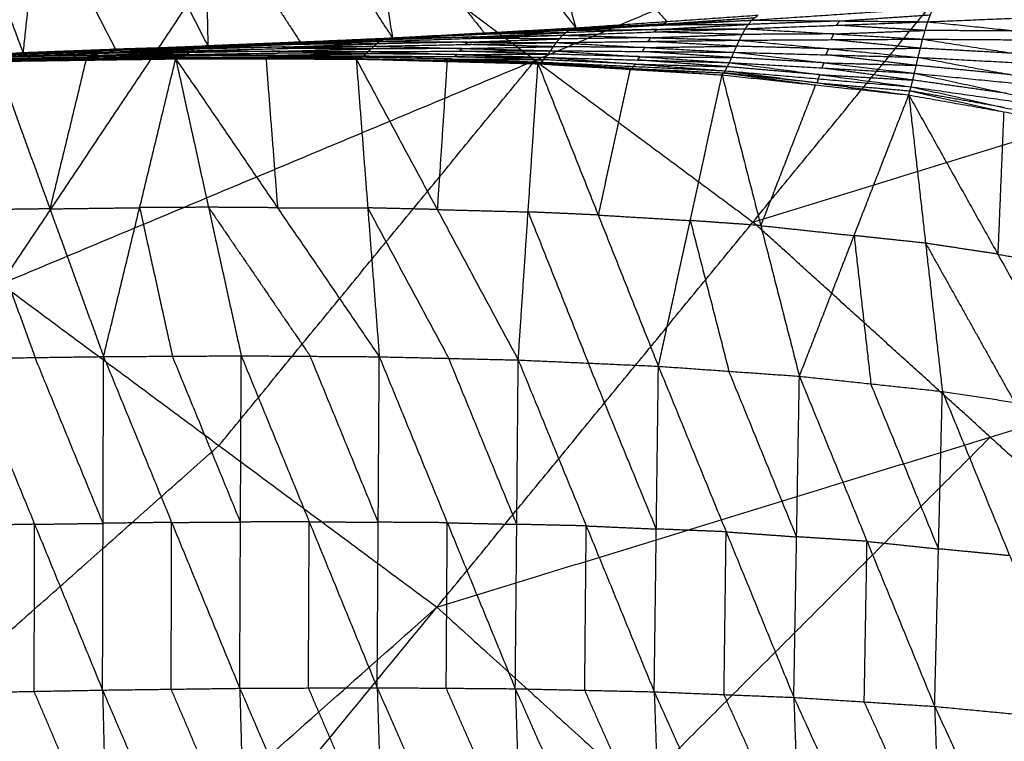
# Model space of a CAD drawing. Header units: millimetres. Extents: x -106 to 110, y -96 to 120.
# Tile 786 of 1020: x 25.81 to 33.45, y 44.09 to 49.69. Entities that reach past the tile are written whole.
import ezdxf

# ---------------------------------------------------------------- set-up
doc = ezdxf.new("R2010")
doc.units = ezdxf.units.MM
doc.header["$MEASUREMENT"] = 0
doc.layers.add('Default', color=7, linetype='Continuous', true_color=0x000000)

msp = doc.modelspace()

# ---------------------------------------------------------------- linework, layer by layer
at = {"layer": 'Default'}
for points in [[(25.6648, 47.6429, 3.8092), (27.8132, 50.8581, 3.8351), (29.9616, 54.0734, 3.8611)], [(23.8584, 48.7256, 3.8092), (24.9326, 50.3332, 3.8222), (26.0068, 51.9409, 3.8351)], [(29.4787, 51.933, -1.6955), (29.8027, 50.7814, -0.7941), (30.1267, 49.6299, 0.1073)], [(27.2221, 51.8323, -1.7302), (27.2463, 50.6607, -0.8171), (27.2705, 49.4891, 0.096)], [(27.2221, 51.8323, -1.7302), (27.9624, 50.6922, -0.8144), (28.7026, 49.5522, 0.1015)], [(28.3514, 51.88, -1.7161), (28.527, 50.7161, -0.8073), (28.7026, 49.5522, 0.1015)], [(28.3514, 51.88, -1.7161), (29.2391, 50.755, -0.8044), (30.1267, 49.6299, 0.1073)], [(24.9655, 51.7451, -1.7452), (25.4015, 50.5896, -0.8271), (25.8375, 49.4341, 0.091)], [(25.8375, 49.4341, 0.091), (25.9648, 50.6111, -0.8242), (26.0921, 51.788, -1.7395)], [(26.0921, 51.788, -1.7395), (26.6813, 50.6386, -0.8217), (27.2705, 49.4891, 0.096)], [(25.6648, 47.6429, 3.8092), (29.8096, 49.3775, 3.8351), (33.9543, 51.1122, 3.8611)], [(29.048, 45.1337, 3.8092), (31.5011, 48.1229, 3.8351), (33.9543, 51.1122, 3.8611)], [(29.8096, 49.3775, 3.8351), (28.8114, 50.1178, 3.8351), (27.8132, 50.8581, 3.8351)], [(29.8027, 50.7814, -0.7941), (30.3184, 50.2304, -0.3418), (30.834, 49.6793, 0.1105)], [(28.527, 50.7161, -0.8073), (28.9708, 50.1536, -0.3515), (29.4147, 49.591, 0.1044)], [(25.9648, 50.6111, -0.8242), (26.2594, 50.0363, -0.3653), (26.554, 49.4616, 0.0935)], [(27.2463, 50.6607, -0.8171), (27.6164, 50.0907, -0.3592), (27.9866, 49.5206, 0.0988)], [(31.4907, 49.6893, 0.0462), (32.195, 49.7369, 0.025), (32.8993, 49.7845, 0.0039)], [(32.8569, 49.677, -0.0934), (32.8781, 49.7308, -0.0448), (32.8993, 49.7845, 0.0039)], [(30.074, 49.6116, 0.0735), (30.7823, 49.6505, 0.0599), (31.4907, 49.6893, 0.0462)], [(30.1267, 49.6299, 0.1073), (30.834, 49.6793, 0.1105), (31.5413, 49.7287, 0.1137)], [(30.1267, 49.6299, 0.1073), (30.8087, 49.6596, 0.0768), (31.4907, 49.6893, 0.0462)], [(30.8087, 49.6596, 0.0768), (31.1623, 49.6843, 0.0784), (31.516, 49.709, 0.08)], [(30.834, 49.6793, 0.1105), (30.8214, 49.6694, 0.0936), (30.8087, 49.6596, 0.0768)], [(31.4415, 49.623, -0.0169), (31.4661, 49.6562, 0.0147), (31.4907, 49.6893, 0.0462)], [(31.4415, 49.623, -0.0169), (32.1492, 49.65, -0.0551), (32.8569, 49.677, -0.0934)], [(32.1738, 49.6832, -0.0236), (31.8199, 49.6697, -0.0045), (31.4661, 49.6562, 0.0147)], [(31.4907, 49.6893, 0.0462), (31.516, 49.709, 0.08), (31.5413, 49.7287, 0.1137)], [(31.4907, 49.6893, 0.0462), (32.1738, 49.6832, -0.0236), (32.8569, 49.677, -0.0934)], [(32.1492, 49.65, -0.0551), (32.1615, 49.6666, -0.0394), (32.1738, 49.6832, -0.0236)], [(32.1738, 49.6832, -0.0236), (32.5259, 49.707, -0.0342), (32.8781, 49.7308, -0.0448)], [(32.8175, 49.5421, -0.1384), (32.8372, 49.6096, -0.1159), (32.8569, 49.677, -0.0934)], [(32.8569, 49.677, -0.0934), (33.5642, 49.7061, -0.1449), (34.2715, 49.7352, -0.1963)], [(32.8569, 49.677, -0.0934), (33.5523, 49.605, -0.1776), (34.2476, 49.5329, -0.2618)], [(28.6525, 49.5462, 0.0879), (29.3632, 49.5789, 0.0807), (30.074, 49.6116, 0.0735)], [(28.7026, 49.5522, 0.1015), (29.4147, 49.591, 0.1044), (30.1267, 49.6299, 0.1073)], [(28.7026, 49.5522, 0.1015), (29.3883, 49.5819, 0.0875), (30.074, 49.6116, 0.0735)], [(29.3883, 49.5819, 0.0875), (29.7443, 49.6013, 0.089), (30.1004, 49.6207, 0.0904)], [(30.0226, 49.5726, 0.0344), (30.7321, 49.5978, 0.0088), (31.4415, 49.623, -0.0169)], [(30.0226, 49.5726, 0.0344), (30.0483, 49.5921, 0.054), (30.074, 49.6116, 0.0735)], [(30.7577, 49.6173, 0.0283), (30.403, 49.6047, 0.0412), (30.0483, 49.5921, 0.054)], [(30.074, 49.6116, 0.0735), (30.1004, 49.6207, 0.0904), (30.1267, 49.6299, 0.1073)], [(30.074, 49.6116, 0.0735), (30.7577, 49.6173, 0.0283), (31.4415, 49.623, -0.0169)], [(30.8087, 49.6596, 0.0768), (30.4545, 49.6402, 0.0836), (30.1004, 49.6207, 0.0904)], [(30.1004, 49.6207, 0.0904), (30.4413, 49.6356, 0.0751), (30.7823, 49.6505, 0.0599)], [(30.7321, 49.5978, 0.0088), (30.7449, 49.6075, 0.0186), (30.7577, 49.6173, 0.0283)], [(31.4183, 49.5786, -0.0316), (31.0752, 49.5882, -0.0114), (30.7321, 49.5978, 0.0088)], [(30.7577, 49.6173, 0.0283), (31.1119, 49.6367, 0.0215), (31.4661, 49.6562, 0.0147)], [(31.4661, 49.6562, 0.0147), (31.1242, 49.6533, 0.0373), (30.7823, 49.6505, 0.0599)], [(31.3952, 49.5342, -0.0463), (31.4183, 49.5786, -0.0316), (31.4415, 49.623, -0.0169)], [(31.4415, 49.623, -0.0169), (32.1295, 49.5826, -0.0776), (32.8175, 49.5421, -0.1384)], [(32.1295, 49.5826, -0.0776), (32.4833, 49.5961, -0.0968), (32.8372, 49.6096, -0.1159)], [(32.8372, 49.6096, -0.1159), (32.4932, 49.6298, -0.0855), (32.1492, 49.65, -0.0551)], [(33.5523, 49.605, -0.1776), (33.1947, 49.6073, -0.1468), (32.8372, 49.6096, -0.1159)], [(27.1837, 49.4769, 0.0764), (27.8937, 49.5006, 0.0701), (28.6036, 49.5242, 0.0638)], [(27.2267, 49.4891, 0.0923), (27.9396, 49.5176, 0.0901), (28.6525, 49.5462, 0.0879)], [(27.2267, 49.4891, 0.0923), (27.9151, 49.5067, 0.078), (28.6036, 49.5242, 0.0638)], [(27.2705, 49.4891, 0.096), (27.9866, 49.5206, 0.0988), (28.7026, 49.5522, 0.1015)], [(27.2705, 49.4891, 0.096), (27.9615, 49.5176, 0.092), (28.6525, 49.5462, 0.0879)], [(27.9151, 49.5067, 0.078), (28.2716, 49.5209, 0.0769), (28.628, 49.5352, 0.0758)], [(28.628, 49.5352, 0.0758), (28.2838, 49.5264, 0.083), (27.9396, 49.5176, 0.0901)], [(27.9615, 49.5176, 0.092), (28.3195, 49.5334, 0.0933), (28.6776, 49.5492, 0.0947)], [(27.9866, 49.5206, 0.0988), (27.974, 49.5191, 0.0954), (27.9615, 49.5176, 0.092)], [(28.5573, 49.4868, 0.0517), (28.5805, 49.5055, 0.0577), (28.6036, 49.5242, 0.0638)], [(29.2888, 49.5196, 0.0398), (28.9346, 49.5125, 0.0488), (28.5805, 49.5055, 0.0577)], [(28.6036, 49.5242, 0.0638), (29.3131, 49.5484, 0.0491), (30.0226, 49.5726, 0.0344)], [(28.6036, 49.5242, 0.0638), (28.628, 49.5352, 0.0758), (28.6525, 49.5462, 0.0879)], [(28.6036, 49.5242, 0.0638), (29.2888, 49.5196, 0.0398), (29.974, 49.5149, 0.0158)], [(29.3375, 49.5594, 0.0612), (28.9828, 49.5473, 0.0685), (28.628, 49.5352, 0.0758)], [(28.6525, 49.5462, 0.0879), (29.3375, 49.5594, 0.0612), (30.0226, 49.5726, 0.0344)], [(28.6525, 49.5462, 0.0879), (28.6776, 49.5492, 0.0947), (28.7026, 49.5522, 0.1015)], [(29.3883, 49.5819, 0.0875), (29.0329, 49.5655, 0.0911), (28.6776, 49.5492, 0.0947)], [(28.6776, 49.5492, 0.0947), (29.0204, 49.564, 0.0877), (29.3632, 49.5789, 0.0807)], [(29.2657, 49.5008, 0.0337), (29.2772, 49.5102, 0.0368), (29.2888, 49.5196, 0.0398)], [(29.2888, 49.5196, 0.0398), (29.6436, 49.5316, 0.0325), (29.9983, 49.5437, 0.0251)], [(29.3131, 49.5484, 0.0491), (29.3253, 49.5539, 0.0551), (29.3375, 49.5594, 0.0612)], [(29.9983, 49.5437, 0.0251), (29.6557, 49.5461, 0.0371), (29.3131, 49.5484, 0.0491)], [(29.3375, 49.5594, 0.0612), (29.6929, 49.5757, 0.0576), (30.0483, 49.5921, 0.054)], [(30.0483, 49.5921, 0.054), (29.7058, 49.5855, 0.0673), (29.3632, 49.5789, 0.0807)], [(29.4147, 49.591, 0.1044), (29.4015, 49.5865, 0.0959), (29.3883, 49.5819, 0.0875)], [(29.974, 49.5149, 0.0158), (29.9983, 49.5437, 0.0251), (30.0226, 49.5726, 0.0344)], [(29.974, 49.5149, 0.0158), (30.6846, 49.5245, -0.0152), (31.3952, 49.5342, -0.0463)], [(30.7089, 49.5534, -0.0059), (30.3536, 49.5486, 0.0096), (29.9983, 49.5437, 0.0251)], [(30.0226, 49.5726, 0.0344), (30.7089, 49.5534, -0.0059), (31.3952, 49.5342, -0.0463)], [(30.6846, 49.5245, -0.0152), (30.6967, 49.539, -0.0106), (30.7089, 49.5534, -0.0059)], [(31.3742, 49.4871, -0.0447), (31.0294, 49.5058, -0.0299), (30.6846, 49.5245, -0.0152)], [(30.7089, 49.5534, -0.0059), (31.0636, 49.566, -0.0187), (31.4183, 49.5786, -0.0316)], [(31.3532, 49.44, -0.0431), (31.3742, 49.4871, -0.0447), (31.3952, 49.5342, -0.0463)], [(31.3952, 49.5342, -0.0463), (32.1063, 49.5382, -0.0923), (32.8175, 49.5421, -0.1384)], [(31.3952, 49.5342, -0.0463), (32.0888, 49.4675, -0.0903), (32.7825, 49.4008, -0.1343)], [(32.1295, 49.5826, -0.0776), (31.7739, 49.5806, -0.0546), (31.4183, 49.5786, -0.0316)], [(32.1063, 49.5382, -0.0923), (32.1179, 49.5604, -0.085), (32.1295, 49.5826, -0.0776)], [(32.8, 49.4714, -0.1363), (32.4532, 49.5048, -0.1143), (32.1063, 49.5382, -0.0923)], [(32.7825, 49.4008, -0.1343), (32.8, 49.4714, -0.1363), (32.8175, 49.5421, -0.1384)], [(32.8175, 49.5421, -0.1384), (33.522, 49.4321, -0.1976), (34.2266, 49.3221, -0.2568)], [(32.8175, 49.5421, -0.1384), (33.5326, 49.5375, -0.2001), (34.2476, 49.5329, -0.2618)], [(25.7304, 49.4122, 0.0708), (26.4366, 49.4321, 0.0693), (27.1429, 49.4521, 0.0678)], [(25.7646, 49.4292, 0.0779), (26.4742, 49.453, 0.0772), (27.1837, 49.4769, 0.0764)], [(25.7646, 49.4292, 0.0779), (26.4538, 49.4406, 0.0729), (27.1429, 49.4521, 0.0678)], [(26.4922, 49.4566, 0.0832), (26.1374, 49.4446, 0.0836), (25.7827, 49.4327, 0.084)], [(25.8007, 49.4362, 0.09), (26.5137, 49.4627, 0.0912), (27.2267, 49.4891, 0.0923)], [(25.8007, 49.4362, 0.09), (26.4922, 49.4566, 0.0832), (27.1837, 49.4769, 0.0764)], [(25.8191, 49.4352, 0.0905), (26.1664, 49.4489, 0.0909), (26.5137, 49.4627, 0.0912)], [(26.5321, 49.4616, 0.0917), (26.1756, 49.4484, 0.0911), (25.8191, 49.4352, 0.0905)], [(25.8375, 49.4341, 0.091), (26.5321, 49.4616, 0.0917), (27.2267, 49.4891, 0.0923)], [(25.8375, 49.4341, 0.091), (26.554, 49.4616, 0.0935), (27.2705, 49.4891, 0.096)], [(26.4538, 49.4406, 0.0729), (26.8085, 49.4526, 0.0725), (27.1633, 49.4645, 0.0721)], [(27.1633, 49.4645, 0.0721), (26.8188, 49.4588, 0.0746), (26.4742, 49.453, 0.0772)], [(26.4742, 49.453, 0.0772), (26.4832, 49.4548, 0.0802), (26.4922, 49.4566, 0.0832)], [(26.4922, 49.4566, 0.0832), (26.8487, 49.4698, 0.0838), (27.2052, 49.483, 0.0844)], [(27.2052, 49.483, 0.0844), (26.8594, 49.4728, 0.0878), (26.5137, 49.4627, 0.0912)], [(26.5321, 49.4616, 0.0917), (26.8903, 49.4754, 0.0929), (27.2486, 49.4891, 0.0942)], [(26.554, 49.4616, 0.0935), (26.5431, 49.4616, 0.0926), (26.5321, 49.4616, 0.0917)], [(27.1055, 49.4235, 0.0692), (27.1242, 49.4378, 0.0685), (27.1429, 49.4521, 0.0678)], [(27.1055, 49.4235, 0.0692), (27.8104, 49.4343, 0.0614), (28.5153, 49.4451, 0.0535)], [(27.8291, 49.4486, 0.0607), (27.4767, 49.4432, 0.0646), (27.1242, 49.4378, 0.0685)], [(27.1429, 49.4521, 0.0678), (27.8501, 49.4694, 0.0597), (28.5573, 49.4868, 0.0517)], [(27.1429, 49.4521, 0.0678), (27.1633, 49.4645, 0.0721), (27.1837, 49.4769, 0.0764)], [(27.1429, 49.4521, 0.0678), (27.8291, 49.4486, 0.0607), (28.5153, 49.4451, 0.0535)], [(27.8705, 49.4819, 0.0641), (27.5169, 49.4732, 0.0681), (27.1633, 49.4645, 0.0721)], [(27.1837, 49.4769, 0.0764), (27.2052, 49.483, 0.0844), (27.2267, 49.4891, 0.0923)], [(27.1837, 49.4769, 0.0764), (27.8705, 49.4819, 0.0641), (28.5573, 49.4868, 0.0517)], [(27.9151, 49.5067, 0.078), (27.5602, 49.4948, 0.0812), (27.2052, 49.483, 0.0844)], [(27.2267, 49.4891, 0.0923), (27.2486, 49.4891, 0.0942), (27.2705, 49.4891, 0.096)], [(27.2486, 49.4891, 0.0942), (27.5941, 49.5034, 0.0921), (27.9396, 49.5176, 0.0901)], [(27.9615, 49.5176, 0.092), (27.605, 49.5034, 0.0931), (27.2486, 49.4891, 0.0942)], [(27.8104, 49.4343, 0.0614), (27.8197, 49.4415, 0.061), (27.8291, 49.4486, 0.0607)], [(27.8291, 49.4486, 0.0607), (28.1827, 49.4573, 0.0566), (28.5363, 49.466, 0.0526)], [(27.8501, 49.4694, 0.0597), (27.8603, 49.4756, 0.0619), (27.8705, 49.4819, 0.0641)], [(28.5363, 49.466, 0.0526), (28.1932, 49.4677, 0.0562), (27.8501, 49.4694, 0.0597)], [(27.8705, 49.4819, 0.0641), (28.2255, 49.4937, 0.0609), (28.5805, 49.5055, 0.0577)], [(27.8937, 49.5006, 0.0701), (27.9044, 49.5036, 0.0741), (27.9151, 49.5067, 0.078)], [(28.5805, 49.5055, 0.0577), (28.2371, 49.503, 0.0639), (27.8937, 49.5006, 0.0701)], [(28.4797, 49.4117, 0.0655), (28.4975, 49.4284, 0.0595), (28.5153, 49.4451, 0.0535)], [(28.5153, 49.4451, 0.0535), (28.5363, 49.466, 0.0526), (28.5573, 49.4868, 0.0517)], [(28.5153, 49.4451, 0.0535), (29.2226, 49.4488, 0.0359), (29.93, 49.4524, 0.0182)], [(28.5153, 49.4451, 0.0535), (29.204, 49.4229, 0.0452), (29.8927, 49.4007, 0.0368)], [(29.2436, 49.4696, 0.035), (28.89, 49.4678, 0.0438), (28.5363, 49.466, 0.0526)], [(28.5573, 49.4868, 0.0517), (29.2657, 49.5008, 0.0337), (29.974, 49.5149, 0.0158)], [(28.5573, 49.4868, 0.0517), (29.2436, 49.4696, 0.035), (29.93, 49.4524, 0.0182)], [(29.2226, 49.4488, 0.0359), (29.2331, 49.4592, 0.0354), (29.2436, 49.4696, 0.035)], [(29.9114, 49.4265, 0.0275), (29.567, 49.4376, 0.0317), (29.2226, 49.4488, 0.0359)], [(29.2436, 49.4696, 0.035), (29.5978, 49.4766, 0.026), (29.952, 49.4836, 0.017)], [(29.952, 49.4836, 0.017), (29.6088, 49.4922, 0.0254), (29.2657, 49.5008, 0.0337)], [(29.8927, 49.4007, 0.0368), (29.9114, 49.4265, 0.0275), (29.93, 49.4524, 0.0182)], [(29.93, 49.4524, 0.0182), (29.952, 49.4836, 0.017), (29.974, 49.5149, 0.0158)], [(29.93, 49.4524, 0.0182), (30.624, 49.406, 0.0022), (31.318, 49.3597, -0.0138)], [(29.93, 49.4524, 0.0182), (30.6416, 49.4462, -0.0124), (31.3532, 49.44, -0.0431)], [(30.6636, 49.4774, -0.0136), (30.3078, 49.4805, 0.0017), (29.952, 49.4836, 0.017)], [(29.974, 49.5149, 0.0158), (30.6636, 49.4774, -0.0136), (31.3532, 49.44, -0.0431)], [(30.6416, 49.4462, -0.0124), (30.6526, 49.4618, -0.013), (30.6636, 49.4774, -0.0136)], [(31.3356, 49.3998, -0.0284), (30.9886, 49.423, -0.0204), (30.6416, 49.4462, -0.0124)], [(30.6636, 49.4774, -0.0136), (31.0189, 49.4823, -0.0292), (31.3742, 49.4871, -0.0447)], [(32.0888, 49.4675, -0.0903), (31.7315, 49.4773, -0.0675), (31.3742, 49.4871, -0.0447)], [(31.5011, 48.1229, 3.8351), (33.6486, 48.783, 3.8481), (35.796, 49.443, 3.8611)], [(32.0679, 49.4204, -0.0887), (32.0784, 49.4439, -0.0895), (32.0888, 49.4675, -0.0903)], [(32.0888, 49.4675, -0.0903), (32.4444, 49.4695, -0.1133), (32.8, 49.4714, -0.1363)], [(33.522, 49.4321, -0.1976), (33.161, 49.4518, -0.167), (32.8, 49.4714, -0.1363)], [(24.4009, 49.3808, 0.0864), (25.1192, 49.4075, 0.0887), (25.8375, 49.4341, 0.091)], [(25.1008, 49.4085, 0.0882), (25.4599, 49.4218, 0.0894), (25.8191, 49.4352, 0.0905)], [(25.6284, 49.3719, 0.0892), (26.3247, 49.381, 0.0915), (27.021, 49.3902, 0.0938)], [(25.6284, 49.3719, 0.0892), (26.0446, 48.2252, -0.8677), (26.4609, 47.0786, -1.8245)], [(25.6381, 49.3708, 0.0892), (25.9814, 49.3759, 0.0903), (26.3247, 49.381, 0.0915)], [(26.3344, 49.38, 0.0915), (25.9862, 49.3754, 0.0903), (25.6381, 49.3708, 0.0892)], [(25.6478, 49.3698, 0.0891), (26.3344, 49.38, 0.0915), (27.021, 49.3902, 0.0938)], [(25.6478, 49.3698, 0.0891), (26.346, 49.3796, 0.0903), (27.0442, 49.3894, 0.0915)], [(26.3583, 49.3832, 0.085), (26.0092, 49.3782, 0.0844), (25.6601, 49.3733, 0.0838)], [(25.6724, 49.3769, 0.0785), (26.373, 49.3891, 0.078), (27.0737, 49.4013, 0.0775)], [(25.6724, 49.3769, 0.0785), (26.3583, 49.3832, 0.085), (27.0442, 49.3894, 0.0915)], [(26.3864, 49.3967, 0.0747), (26.0361, 49.3906, 0.0749), (25.6857, 49.3845, 0.0751)], [(25.6991, 49.3921, 0.0718), (26.4023, 49.4078, 0.0705), (27.1055, 49.4235, 0.0692)], [(25.6991, 49.3921, 0.0718), (26.3864, 49.3967, 0.0747), (27.0737, 49.4013, 0.0775)], [(26.418, 49.4179, 0.07), (26.0664, 49.41, 0.0706), (25.7147, 49.4022, 0.0713)], [(25.7304, 49.4122, 0.0708), (26.418, 49.4179, 0.07), (27.1055, 49.4235, 0.0692)], [(26.4538, 49.4406, 0.0729), (26.1006, 49.4307, 0.0736), (25.7475, 49.4207, 0.0744)], [(25.8007, 49.4362, 0.09), (25.8191, 49.4352, 0.0905), (25.8375, 49.4341, 0.091)], [(26.3247, 49.381, 0.0915), (26.1847, 48.8031, -0.3881), (26.0446, 48.2252, -0.8677)], [(26.3344, 49.38, 0.0915), (26.6835, 49.3849, 0.0921), (27.0326, 49.3898, 0.0927)], [(26.346, 49.3796, 0.0903), (26.3402, 49.3798, 0.0909), (26.3344, 49.38, 0.0915)], [(26.346, 49.3796, 0.0903), (26.3521, 49.3814, 0.0877), (26.3583, 49.3832, 0.085)], [(26.3583, 49.3832, 0.085), (26.7086, 49.3892, 0.0848), (27.0589, 49.3953, 0.0845)], [(26.373, 49.3891, 0.078), (26.3797, 49.3929, 0.0763), (26.3864, 49.3967, 0.0747)], [(27.0589, 49.3953, 0.0845), (26.716, 49.3922, 0.0813), (26.373, 49.3891, 0.078)], [(26.3864, 49.3967, 0.0747), (26.738, 49.4046, 0.074), (27.0896, 49.4124, 0.0734)], [(26.4023, 49.4078, 0.0705), (26.4101, 49.4128, 0.0702), (26.418, 49.4179, 0.07)], [(27.0896, 49.4124, 0.0734), (26.746, 49.4101, 0.0719), (26.4023, 49.4078, 0.0705)], [(26.418, 49.4179, 0.07), (26.7711, 49.4278, 0.0692), (27.1242, 49.4378, 0.0685)], [(26.4366, 49.4321, 0.0693), (26.4452, 49.4364, 0.0711), (26.4538, 49.4406, 0.0729)], [(27.1242, 49.4378, 0.0685), (26.7804, 49.435, 0.0689), (26.4366, 49.4321, 0.0693)], [(26.4609, 47.0786, -1.8245), (26.7409, 48.2344, -0.8654), (27.021, 49.3902, 0.0938)], [(27.021, 49.3902, 0.0938), (27.0326, 49.3898, 0.0927), (27.0442, 49.3894, 0.0915)], [(27.021, 49.3902, 0.0938), (27.2752, 48.2374, -0.8587), (27.5294, 47.0846, -1.8112)], [(27.021, 49.3902, 0.0938), (27.7213, 49.3889, 0.0963), (28.4216, 49.3876, 0.0987)], [(27.021, 49.3902, 0.0938), (27.8109, 48.2338, -0.849), (28.6008, 47.0773, -1.7918)], [(27.0326, 49.3898, 0.0927), (27.3769, 49.3894, 0.0945), (27.7213, 49.3889, 0.0963)], [(27.7329, 49.3885, 0.0951), (27.3827, 49.3892, 0.0939), (27.0326, 49.3898, 0.0927)], [(27.0442, 49.3894, 0.0915), (27.0589, 49.3953, 0.0845), (27.0737, 49.4013, 0.0775)], [(27.0442, 49.3894, 0.0915), (27.7456, 49.3902, 0.0894), (28.447, 49.391, 0.0873)], [(27.0442, 49.3894, 0.0915), (27.7329, 49.3885, 0.0951), (28.4216, 49.3876, 0.0987)], [(27.7603, 49.3962, 0.0824), (27.4096, 49.3958, 0.0835), (27.0589, 49.3953, 0.0845)], [(27.0737, 49.4013, 0.0775), (27.0896, 49.4124, 0.0734), (27.1055, 49.4235, 0.0692)], [(27.0737, 49.4013, 0.0775), (27.7767, 49.4065, 0.0715), (28.4797, 49.4117, 0.0655)], [(27.0737, 49.4013, 0.0775), (27.7603, 49.3962, 0.0824), (28.447, 49.391, 0.0873)], [(27.7926, 49.4176, 0.0673), (27.4411, 49.415, 0.0703), (27.0896, 49.4124, 0.0734)], [(27.1055, 49.4235, 0.0692), (27.7926, 49.4176, 0.0673), (28.4797, 49.4117, 0.0655)], [(27.3564, 46.3883, 3.8092), (28.583, 47.8829, 3.8222), (29.8096, 49.3775, 3.8351)], [(27.7213, 49.3889, 0.0963), (27.7661, 48.8113, -0.3764), (27.8109, 48.2338, -0.849)], [(27.7456, 49.3902, 0.0894), (27.7393, 49.3894, 0.0922), (27.7329, 49.3885, 0.0951)], [(27.7329, 49.3885, 0.0951), (28.0836, 49.3889, 0.0941), (28.4343, 49.3893, 0.093)], [(27.7456, 49.3902, 0.0894), (27.753, 49.3932, 0.0859), (27.7603, 49.3962, 0.0824)], [(27.7603, 49.3962, 0.0824), (28.1118, 49.3988, 0.0794), (28.4633, 49.4014, 0.0764)], [(27.7767, 49.4065, 0.0715), (27.7846, 49.4121, 0.0694), (27.7926, 49.4176, 0.0673)], [(28.4633, 49.4014, 0.0764), (28.12, 49.4039, 0.074), (27.7767, 49.4065, 0.0715)], [(27.7926, 49.4176, 0.0673), (28.145, 49.423, 0.0634), (28.4975, 49.4284, 0.0595)], [(28.4975, 49.4284, 0.0595), (28.1539, 49.4314, 0.0604), (27.8104, 49.4343, 0.0614)], [(28.4216, 49.3876, 0.0987), (28.4343, 49.3893, 0.093), (28.447, 49.391, 0.0873)], [(28.4216, 49.3876, 0.0987), (28.5112, 48.2325, -0.8465), (28.6008, 47.0773, -1.7918)], [(28.4216, 49.3876, 0.0987), (29.0504, 48.2199, -0.833), (29.6792, 47.0521, -1.7647)], [(28.4216, 49.3876, 0.0987), (29.127, 49.3692, 0.1013), (29.8323, 49.3507, 0.1038)], [(28.4343, 49.3893, 0.093), (28.7807, 49.3793, 0.0971), (29.127, 49.3692, 0.1013)], [(29.1397, 49.3709, 0.0956), (28.787, 49.3801, 0.0943), (28.4343, 49.3893, 0.093)], [(28.447, 49.391, 0.0873), (28.4633, 49.4014, 0.0764), (28.4797, 49.4117, 0.0655)], [(28.447, 49.391, 0.0873), (29.1397, 49.3709, 0.0956), (29.8323, 49.3507, 0.1038)], [(28.447, 49.391, 0.0873), (29.1529, 49.3775, 0.0803), (29.8587, 49.364, 0.0733)], [(29.1692, 49.3879, 0.0694), (28.8163, 49.3946, 0.0729), (28.4633, 49.4014, 0.0764)], [(28.4797, 49.4117, 0.0655), (29.1692, 49.3879, 0.0694), (29.8587, 49.364, 0.0733)], [(28.4797, 49.4117, 0.0655), (29.1862, 49.4062, 0.0512), (29.8927, 49.4007, 0.0368)], [(29.204, 49.4229, 0.0452), (28.8507, 49.4257, 0.0524), (28.4975, 49.4284, 0.0595)], [(29.127, 49.3692, 0.1013), (29.0887, 48.7945, -0.3659), (29.0504, 48.2199, -0.833)], [(29.1529, 49.3775, 0.0803), (29.1463, 49.3742, 0.0879), (29.1397, 49.3709, 0.0956)], [(29.1397, 49.3709, 0.0956), (29.4926, 49.3641, 0.0921), (29.8455, 49.3574, 0.0886)], [(29.1529, 49.3775, 0.0803), (29.161, 49.3827, 0.0749), (29.1692, 49.3879, 0.0694)], [(29.1692, 49.3879, 0.0694), (29.5225, 49.3851, 0.0623), (29.8757, 49.3824, 0.0551)], [(29.1862, 49.4062, 0.0512), (29.1951, 49.4145, 0.0482), (29.204, 49.4229, 0.0452)], [(29.8757, 49.3824, 0.0551), (29.531, 49.3943, 0.0531), (29.1862, 49.4062, 0.0512)], [(29.204, 49.4229, 0.0452), (29.5577, 49.4247, 0.0364), (29.9114, 49.4265, 0.0275)], [(29.8096, 49.3775, 3.8351), (30.6554, 48.7502, 3.8351), (31.5011, 48.1229, 3.8351)], [(29.8587, 49.364, 0.0733), (29.8757, 49.3824, 0.0551), (29.8927, 49.4007, 0.0368)], [(30.5893, 49.3487, 0.0417), (30.2325, 49.3655, 0.0484), (29.8757, 49.3824, 0.0551)], [(29.8927, 49.4007, 0.0368), (30.5893, 49.3487, 0.0417), (31.2859, 49.2966, 0.0465)], [(29.8927, 49.4007, 0.0368), (30.6053, 49.3802, 0.0115), (31.318, 49.3597, -0.0138)], [(30.624, 49.406, 0.0022), (30.2677, 49.4163, 0.0149), (29.9114, 49.4265, 0.0275)], [(30.6053, 49.3802, 0.0115), (30.6147, 49.3931, 0.0069), (30.624, 49.406, 0.0022)], [(31.3019, 49.3281, 0.0164), (30.9536, 49.3542, 0.014), (30.6053, 49.3802, 0.0115)], [(30.624, 49.406, 0.0022), (30.9798, 49.4029, -0.0131), (31.3356, 49.3998, -0.0284)], [(31.318, 49.3597, -0.0138), (31.3356, 49.3998, -0.0284), (31.3532, 49.44, -0.0431)], [(32.0535, 49.3585, -0.0663), (31.6946, 49.3792, -0.0474), (31.3356, 49.3998, -0.0284)], [(31.3532, 49.44, -0.0431), (32.0535, 49.3585, -0.0663), (32.7539, 49.2771, -0.0896)], [(31.3532, 49.44, -0.0431), (32.0679, 49.4204, -0.0887), (32.7825, 49.4008, -0.1343)], [(32.7682, 49.3389, -0.112), (32.418, 49.3797, -0.1003), (32.0679, 49.4204, -0.0887)], [(32.7539, 49.2771, -0.0896), (32.7682, 49.3389, -0.112), (32.7825, 49.4008, -0.1343)], [(32.7825, 49.4008, -0.1343), (33.496, 49.267, -0.1631), (34.2095, 49.1331, -0.1919)], [(32.7825, 49.4008, -0.1343), (33.5046, 49.3614, -0.1956), (34.2266, 49.3221, -0.2568)], [(29.6792, 47.0521, -1.7647), (29.7558, 48.2014, -0.8304), (29.8323, 49.3507, 0.1038)], [(29.8323, 49.3507, 0.1038), (29.8455, 49.3574, 0.0886), (29.8587, 49.364, 0.0733)], [(29.8323, 49.3507, 0.1038), (30.2998, 48.1772, -0.8124), (30.7672, 47.0036, -1.7287)], [(29.8323, 49.3507, 0.1038), (30.5468, 49.3078, 0.1065), (31.2612, 49.2649, 0.1091)], [(29.8455, 49.3574, 0.0886), (30.1961, 49.3326, 0.0975), (30.5468, 49.3078, 0.1065)], [(30.5599, 49.3144, 0.0912), (30.2027, 49.3359, 0.0899), (29.8455, 49.3574, 0.0886)], [(29.8587, 49.364, 0.0733), (30.5599, 49.3144, 0.0912), (31.2612, 49.2649, 0.1091)], [(29.8587, 49.364, 0.0733), (30.5723, 49.3303, 0.0599), (31.2859, 49.2966, 0.0465)], [(30.5468, 49.3078, 0.1065), (30.4233, 48.7425, -0.353), (30.2998, 48.1772, -0.8124)], [(30.5723, 49.3303, 0.0599), (30.5661, 49.3224, 0.0756), (30.5599, 49.3144, 0.0912)], [(30.5599, 49.3144, 0.0912), (30.9167, 49.2976, 0.0845), (31.2735, 49.2807, 0.0778)], [(30.5723, 49.3303, 0.0599), (30.5808, 49.3395, 0.0508), (30.5893, 49.3487, 0.0417)], [(30.5893, 49.3487, 0.0417), (30.9456, 49.3384, 0.029), (31.3019, 49.3281, 0.0164)], [(31.2612, 49.2649, 0.1091), (31.2735, 49.2807, 0.0778), (31.2859, 49.2966, 0.0465)], [(31.2859, 49.2966, 0.0465), (31.3019, 49.3281, 0.0164), (31.318, 49.3597, -0.0138)], [(31.2859, 49.2966, 0.0465), (31.998, 49.2028, 0.0806), (32.7101, 49.109, 0.1146)], [(31.2859, 49.2966, 0.0465), (32.0073, 49.2345, 0.0257), (32.7286, 49.1724, 0.0049)], [(32.0233, 49.266, -0.0044), (31.6626, 49.2971, 0.006), (31.3019, 49.3281, 0.0164)], [(31.318, 49.3597, -0.0138), (32.0233, 49.266, -0.0044), (32.7286, 49.1724, 0.0049)], [(31.318, 49.3597, -0.0138), (32.0359, 49.3184, -0.0517), (32.7539, 49.2771, -0.0896)], [(32.0359, 49.3184, -0.0517), (32.0447, 49.3384, -0.059), (32.0535, 49.3585, -0.0663)], [(32.7412, 49.2247, -0.0424), (32.3886, 49.2715, -0.047), (32.0359, 49.3184, -0.0517)], [(32.0535, 49.3585, -0.0663), (32.4109, 49.3487, -0.0892), (32.7682, 49.3389, -0.112)], [(33.496, 49.267, -0.1631), (33.1321, 49.3029, -0.1375), (32.7682, 49.3389, -0.112)], [(30.7672, 47.0036, -1.7287), (31.0142, 48.1342, -0.8098), (31.2612, 49.2649, 0.1091)], [(31.2612, 49.2649, 0.1091), (31.5613, 48.0954, -0.7868), (31.8614, 46.926, -1.6826)], [(31.2612, 49.2649, 0.1091), (31.9856, 49.1869, 0.1119), (32.7101, 49.109, 0.1146)], [(31.2735, 49.2807, 0.0778), (31.6296, 49.2338, 0.0949), (31.9856, 49.1869, 0.1119)], [(31.998, 49.2028, 0.0806), (31.6358, 49.2418, 0.0792), (31.2735, 49.2807, 0.0778)], [(32.0073, 49.2345, 0.0257), (32.0026, 49.2187, 0.0531), (31.998, 49.2028, 0.0806)], [(32.0073, 49.2345, 0.0257), (32.0153, 49.2503, 0.0106), (32.0233, 49.266, -0.0044)], [(32.0233, 49.266, -0.0044), (32.3823, 49.2454, -0.0234), (32.7412, 49.2247, -0.0424)], [(32.7286, 49.1724, 0.0049), (32.7412, 49.2247, -0.0424), (32.7539, 49.2771, -0.0896)], [(33.4742, 49.1203, -0.071), (33.1077, 49.1725, -0.0567), (32.7412, 49.2247, -0.0424)], [(32.7539, 49.2771, -0.0896), (33.4742, 49.1203, -0.071), (34.1946, 48.9635, -0.0524)], [(32.7539, 49.2771, -0.0896), (33.4817, 49.2051, -0.1408), (34.2095, 49.1331, -0.1919)], [(31.9856, 49.1869, 0.1119), (31.7735, 48.6412, -0.3374), (31.5613, 48.0954, -0.7868)], [(31.998, 49.2028, 0.0806), (32.3587, 49.1718, 0.0702), (32.7193, 49.1407, 0.0598)], [(32.7101, 49.109, 0.1146), (32.7193, 49.1407, 0.0598), (32.7286, 49.1724, 0.0049)], [(32.7193, 49.1407, 0.0598), (33.0831, 49.0596, 0.0886), (33.4469, 48.9785, 0.1174)], [(33.4562, 49.0102, 0.0625), (33.0878, 49.0754, 0.0611), (32.7193, 49.1407, 0.0598)], [(32.7286, 49.1724, 0.0049), (33.4562, 49.0102, 0.0625), (34.1838, 48.848, 0.1202)], [(32.7286, 49.1724, 0.0049), (33.4616, 49.068, -0.0238), (34.1946, 48.9635, -0.0524)], [(31.8614, 46.926, -1.6826), (32.2857, 48.0175, -0.784), (32.7101, 49.109, 0.1146)], [(32.7101, 49.109, 0.1146), (32.8404, 47.9586, -0.7558), (32.9707, 46.8083, -1.6262)], [(32.7101, 49.109, 0.1146), (33.4011, 47.8733, -0.7224), (34.0921, 46.6376, -1.5594)], [(32.7101, 49.109, 0.1146), (33.4469, 48.9785, 0.1174), (34.1838, 48.848, 0.1202)], [(33.4469, 48.9785, 0.1174), (33.424, 48.4259, -0.3025), (33.4011, 47.8733, -0.7224)], [(26.0446, 48.2252, -0.8677), (25.7789, 48.2215, -0.8699), (25.5132, 48.2178, -0.8721)], [(26.0446, 48.2252, -0.8677), (26.3928, 48.2298, -0.8665), (26.7409, 48.2344, -0.8654)], [(27.2752, 48.2374, -0.8587), (27.0081, 48.2359, -0.862), (26.7409, 48.2344, -0.8654)], [(26.7409, 48.2344, -0.8654), (26.868, 47.658, -1.3416), (26.9952, 47.0816, -1.8179)], [(27.2752, 48.2374, -0.8587), (27.6702, 47.6592, -1.3301), (28.0651, 47.081, -1.8015)], [(27.8109, 48.2338, -0.849), (27.5431, 48.2356, -0.8538), (27.2752, 48.2374, -0.8587)], [(27.8109, 48.2338, -0.849), (28.1611, 48.2331, -0.8478), (28.5112, 48.2325, -0.8465)], [(28.5112, 48.2325, -0.8465), (28.8256, 47.6486, -1.3124), (29.14, 47.0647, -1.7782)], [(29.0504, 48.2199, -0.833), (28.7808, 48.2262, -0.8398), (28.5112, 48.2325, -0.8465)], [(29.0504, 48.2199, -0.833), (29.4031, 48.2106, -0.8317), (29.7558, 48.2014, -0.8304)], [(25.5132, 48.2178, -0.8721), (25.7213, 47.6445, -1.3505), (25.9294, 47.0712, -1.8289)], [(29.7558, 48.2014, -0.8304), (29.9895, 47.6146, -1.2886), (30.2232, 47.0279, -1.7467)], [(30.2998, 48.1772, -0.8124), (30.0278, 48.1893, -0.8214), (29.7558, 48.2014, -0.8304)], [(30.2998, 48.1772, -0.8124), (30.657, 48.1557, -0.8111), (31.0142, 48.1342, -0.8098)], [(31.0142, 48.1342, -0.8098), (31.1643, 47.5495, -1.2577), (31.3143, 46.9648, -1.7057)], [(31.5613, 48.0954, -0.7868), (31.2877, 48.1148, -0.7983), (31.0142, 48.1342, -0.8098)], [(33.3428, 46.4538, 3.8351), (32.422, 47.2884, 3.8351), (31.5011, 48.1229, 3.8351)], [(31.5613, 48.0954, -0.7868), (31.9235, 48.0565, -0.7854), (32.2857, 48.0175, -0.784)], [(32.2857, 48.0175, -0.784), (32.3509, 47.4423, -1.2192), (32.416, 46.8671, -1.6544)], [(32.8404, 47.9586, -0.7558), (32.563, 47.9881, -0.7699), (32.2857, 48.0175, -0.784)], [(32.8404, 47.9586, -0.7558), (33.1859, 47.3408, -1.1743), (33.5314, 46.7229, -1.5928)], [(33.4011, 47.8733, -0.7224), (33.1207, 47.916, -0.7391), (32.8404, 47.9586, -0.7558)], [(33.4011, 47.8733, -0.7224), (33.7695, 47.808, -0.721), (34.138, 47.7428, -0.7196)], [(29.048, 45.1337, 3.8092), (33.3428, 46.4538, 3.8351), (37.6376, 47.7738, 3.8611)], [(32.1689, 42.3051, 3.8092), (34.9033, 45.0394, 3.8351), (37.6376, 47.7738, 3.8611)], [(25.6648, 47.6429, 3.8092), (27.3564, 46.3883, 3.8092), (29.048, 45.1337, 3.8092)], [(25.3979, 47.0638, -1.8333), (25.9294, 47.0712, -1.8289), (26.4609, 47.0786, -1.8245)], [(26.4531, 44.4906, -2.8439), (26.457, 45.7846, -2.3342), (26.4609, 47.0786, -1.8245)], [(26.4609, 47.0786, -1.8245), (26.9952, 47.0816, -1.8179), (27.5294, 47.0846, -1.8112)], [(26.4609, 47.0786, -1.8245), (26.9893, 45.7915, -2.3273), (27.5177, 44.5044, -2.83)], [(27.5236, 45.7945, -2.3206), (27.2594, 46.4381, -2.0692), (26.9952, 47.0816, -1.8179)], [(27.5177, 44.5044, -2.83), (27.5236, 45.7945, -2.3206), (27.5294, 47.0846, -1.8112)], [(27.5294, 47.0846, -1.8112), (28.0568, 45.7968, -2.3092), (28.5843, 44.5089, -2.8071)], [(27.5294, 47.0846, -1.8112), (28.0651, 47.081, -1.8015), (28.6008, 47.0773, -1.7918)], [(28.5926, 45.7931, -2.2995), (28.3288, 46.437, -2.0505), (28.0651, 47.081, -1.8015)], [(28.5843, 44.5089, -2.8071), (28.5926, 45.7931, -2.2995), (28.6008, 47.0773, -1.7918)], [(28.6008, 47.0773, -1.7918), (29.1286, 45.7892, -2.2822), (29.6563, 44.501, -2.7726)], [(28.6008, 47.0773, -1.7918), (29.14, 47.0647, -1.7782), (29.6792, 47.0521, -1.7647)], [(25.3979, 47.0638, -1.8333), (25.9255, 45.7772, -2.3386), (26.4531, 44.4906, -2.8439)], [(26.457, 45.7846, -2.3342), (26.1932, 46.4279, -2.0816), (25.9294, 47.0712, -1.8289)], [(29.6678, 45.7766, -2.2686), (29.4039, 46.4206, -2.0234), (29.14, 47.0647, -1.7782)], [(29.6563, 44.501, -2.7726), (29.6678, 45.7766, -2.2686), (29.6792, 47.0521, -1.7647)], [(29.6792, 47.0521, -1.7647), (30.2069, 45.7647, -2.2445), (30.7345, 44.4773, -2.7243)], [(29.6792, 47.0521, -1.7647), (30.2232, 47.0279, -1.7467), (30.7672, 47.0036, -1.7287)], [(30.7509, 45.7405, -2.2265), (30.487, 46.3842, -1.9866), (30.2232, 47.0279, -1.7467)], [(30.7345, 44.4773, -2.7243), (30.7509, 45.7405, -2.2265), (30.7672, 47.0036, -1.7287)], [(30.7672, 47.0036, -1.7287), (31.2926, 45.7187, -2.1946), (31.8179, 44.4337, -2.6605)], [(30.7672, 47.0036, -1.7287), (31.3143, 46.9648, -1.7057), (31.8614, 46.926, -1.6826)], [(31.8396, 45.6798, -2.1716), (31.577, 46.3223, -1.9386), (31.3143, 46.9648, -1.7057)], [(31.8179, 44.4337, -2.6605), (31.8396, 45.6798, -2.1716), (31.8614, 46.926, -1.6826)], [(31.8614, 46.926, -1.6826), (32.3862, 45.6449, -2.1314), (32.911, 44.3638, -2.5802)], [(31.8614, 46.926, -1.6826), (32.416, 46.8671, -1.6544), (32.9707, 46.8083, -1.6262)], [(32.9408, 45.586, -2.1032), (32.6784, 46.2266, -1.8788), (32.416, 46.8671, -1.6544)], [(32.911, 44.3638, -2.5802), (32.9408, 45.586, -2.1032), (32.9707, 46.8083, -1.6262)], [(32.9707, 46.8083, -1.6262), (33.4928, 45.5336, -2.055), (34.0149, 44.2589, -2.4838)], [(32.9707, 46.8083, -1.6262), (33.5314, 46.7229, -1.5928), (34.0921, 46.6376, -1.5594)], [(21.1463, 40.8805, 3.779), (24.2513, 43.6344, 3.7941), (27.3564, 46.3883, 3.8092)], [(30.6084, 43.7194, 3.8092), (31.9756, 45.0866, 3.8222), (33.3428, 46.4538, 3.8351)], [(33.3428, 46.4538, 3.8351), (34.123, 45.7466, 3.8351), (34.9033, 45.0394, 3.8351)], [(25.9255, 45.7772, -2.3386), (25.6602, 45.7721, -2.3404), (25.3948, 45.767, -2.3423)], [(25.9224, 44.4805, -2.8476), (25.924, 45.1288, -2.5931), (25.9255, 45.7772, -2.3386)], [(25.9255, 45.7772, -2.3386), (26.1913, 45.7809, -2.3364), (26.457, 45.7846, -2.3342)], [(26.9893, 45.7915, -2.3273), (26.7231, 45.7881, -2.3307), (26.457, 45.7846, -2.3342)], [(26.9854, 44.4975, -2.8369), (26.9874, 45.1445, -2.5821), (26.9893, 45.7915, -2.3273)], [(26.9893, 45.7915, -2.3273), (27.2564, 45.793, -2.3239), (27.5236, 45.7945, -2.3206)], [(28.0568, 45.7968, -2.3092), (27.7902, 45.7957, -2.3149), (27.5236, 45.7945, -2.3206)], [(28.051, 44.5067, -2.8186), (28.0539, 45.1517, -2.5639), (28.0568, 45.7968, -2.3092)], [(28.0568, 45.7968, -2.3092), (28.3247, 45.7949, -2.3043), (28.5926, 45.7931, -2.2995)], [(29.1286, 45.7892, -2.2822), (28.8606, 45.7911, -2.2908), (28.5926, 45.7931, -2.2995)], [(29.1203, 44.505, -2.7899), (29.1244, 45.1471, -2.536), (29.1286, 45.7892, -2.2822)], [(29.1286, 45.7892, -2.2822), (29.3982, 45.7829, -2.2754), (29.6678, 45.7766, -2.2686)], [(30.2069, 45.7647, -2.2445), (29.9373, 45.7706, -2.2566), (29.6678, 45.7766, -2.2686)], [(30.1954, 44.4891, -2.7485), (30.2011, 45.1269, -2.4965), (30.2069, 45.7647, -2.2445)], [(30.2069, 45.7647, -2.2445), (30.4789, 45.7526, -2.2355), (30.7509, 45.7405, -2.2265)], [(31.2926, 45.7187, -2.1946), (31.0217, 45.7296, -2.2105), (30.7509, 45.7405, -2.2265)], [(31.2762, 44.4555, -2.6924), (31.2844, 45.0871, -2.4435), (31.2926, 45.7187, -2.1946)], [(31.2926, 45.7187, -2.1946), (31.5661, 45.6993, -2.1831), (31.8396, 45.6798, -2.1716)], [(32.3862, 45.6449, -2.1314), (32.1129, 45.6624, -2.1515), (31.8396, 45.6798, -2.1716)], [(32.3645, 44.3988, -2.6204), (32.3753, 45.0218, -2.3759), (32.3862, 45.6449, -2.1314)], [(32.3862, 45.6449, -2.1314), (32.6635, 45.6155, -2.1173), (32.9408, 45.586, -2.1032)], [(33.4928, 45.5336, -2.055), (33.2168, 45.5598, -2.0791), (32.9408, 45.586, -2.1032)], [(16.6278, 34.1181, 3.7488), (22.8379, 39.6259, 3.779), (29.048, 45.1337, 3.8092)], [(18.7289, 32.5599, 3.7488), (23.8884, 38.8468, 3.779), (29.048, 45.1337, 3.8092)], [(29.048, 45.1337, 3.8092), (30.6084, 43.7194, 3.8092), (32.1689, 42.3051, 3.8092)], [(25.3917, 44.4703, -2.8513), (25.9224, 44.4805, -2.8476), (26.4531, 44.4906, -2.8439)], [(26.486, 43.149, -2.9672), (26.2042, 43.8147, -2.9074), (25.9224, 44.4805, -2.8476)], [(26.4531, 44.4906, -2.8439), (26.9854, 44.4975, -2.8369), (27.5177, 44.5044, -2.83)], [(26.4531, 44.4906, -2.8439), (26.486, 43.149, -2.9672), (26.519, 41.8073, -3.0905)], [(26.4531, 44.4906, -2.8439), (27.0227, 43.1613, -2.9616), (27.5924, 41.832, -3.0794)], [(27.555, 43.1682, -2.9547), (27.2702, 43.8329, -2.8958), (26.9854, 44.4975, -2.8369)], [(27.5177, 44.5044, -2.83), (28.051, 44.5067, -2.8186), (28.5843, 44.5089, -2.8071)], [(27.5177, 44.5044, -2.83), (27.555, 43.1682, -2.9547), (27.5924, 41.832, -3.0794)], [(27.5177, 44.5044, -2.83), (28.0924, 43.1781, -2.9444), (28.6671, 41.8518, -3.0588)], [(28.6257, 43.1803, -2.933), (28.3383, 43.8435, -2.8758), (28.051, 44.5067, -2.8186)], [(28.5843, 44.5089, -2.8071), (28.6257, 43.1803, -2.933), (28.6671, 41.8518, -3.0588)], [(28.5843, 44.5089, -2.8071), (29.1203, 44.505, -2.7899), (29.6563, 44.501, -2.7726)], [(28.5843, 44.5089, -2.8071), (29.1643, 43.1871, -2.9163), (29.7443, 41.8653, -3.0255)], [(29.7003, 43.1831, -2.899), (29.4103, 43.8441, -2.8444), (29.1203, 44.505, -2.7899)], [(29.6563, 44.501, -2.7726), (29.7003, 43.1831, -2.899), (29.7443, 41.8653, -3.0255)], [(29.6563, 44.501, -2.7726), (30.1954, 44.4891, -2.7485), (30.7345, 44.4773, -2.7243)], [(29.6563, 44.501, -2.7726), (30.2405, 43.1859, -2.8748), (30.8247, 41.8709, -2.9771)], [(30.7796, 43.1741, -2.8507), (30.4875, 43.8316, -2.7996), (30.1954, 44.4891, -2.7485)], [(30.7345, 44.4773, -2.7243), (30.7796, 43.1741, -2.8507), (30.8247, 41.8709, -2.9771)], [(30.7345, 44.4773, -2.7243), (31.2762, 44.4555, -2.6924), (31.8179, 44.4337, -2.6605)], [(30.7345, 44.4773, -2.7243), (31.3213, 43.172, -2.8179), (31.9082, 41.8666, -2.9115)], [(25.3917, 44.4703, -2.8513), (25.9554, 43.1388, -2.9709), (26.519, 41.8073, -3.0905)], [(31.863, 43.1502, -2.786), (31.5696, 43.8028, -2.7392), (31.2762, 44.4555, -2.6924)], [(31.8179, 44.4337, -2.6605), (31.863, 43.1502, -2.786), (31.9082, 41.8666, -2.9115)], [(31.8179, 44.4337, -2.6605), (32.3645, 44.3988, -2.6204), (32.911, 44.3638, -2.5802)], [(31.8179, 44.4337, -2.6605), (32.4069, 43.1418, -2.7441), (32.9959, 41.85, -2.8277)], [(32.9535, 43.1069, -2.704), (32.659, 43.7528, -2.6622), (32.3645, 44.3988, -2.6204)], [(32.911, 44.3638, -2.5802), (32.9535, 43.1069, -2.704), (32.9959, 41.85, -2.8277)], [(32.911, 44.3638, -2.5802), (33.463, 44.3114, -2.532), (34.0149, 44.2589, -2.4838)], [(32.911, 44.3638, -2.5802), (33.5008, 43.09, -2.653), (34.0905, 41.8162, -2.7258)]]:
    msp.add_open_spline(points, degree=2, dxfattribs=at)

doc.saveas('drawing.dxf')
